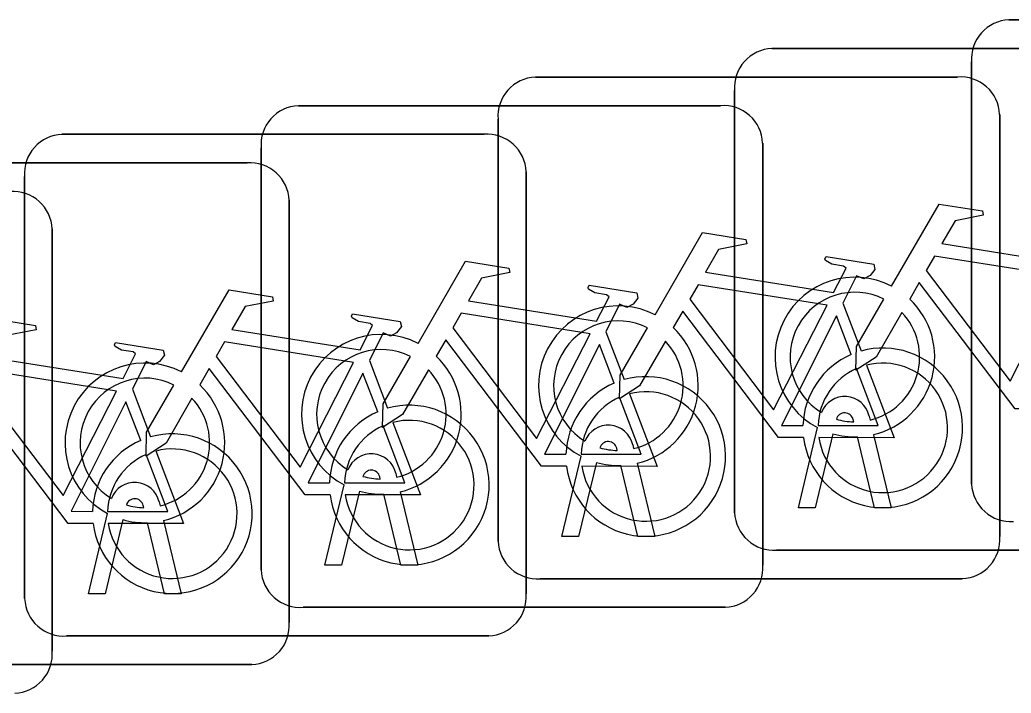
# Model space of a CAD drawing. Extents: x 162184 to 163154, y 385507 to 386516.
# Drawn here: x 162774.114 to 162776.088, y 386421.937 to 386423.279 of the extents above; entities that cross this region are included whole.
import ezdxf

# ---------------------------------------------------------------- set-up
doc = ezdxf.new("R2010")
doc.units = 0
doc.layers.add('IMGEO_Fietsenrek', color=7, linetype='Continuous')

msp = doc.modelspace()

# ---------------------------------------------------------------- linework, layer by layer
at = {"layer": 'IMGEO_Fietsenrek'}
for p, q in [((162776.0839, 386423.2785), (162776.9248, 386423.2785)), ((162776.9248, 386423.2785), (162776.0839, 386423.2785)), ((162775.6119, 386423.2215), (162776.4528, 386423.2215)), ((162776.4528, 386423.2215), (162775.6119, 386423.2215)), ((162776.0095, 386422.3539), (162776.0095, 386423.1948)), ((162776.0095, 386423.1948), (162776.0095, 386422.3539)), ((162775.1409, 386423.1645), (162775.9818, 386423.1645)), ((162775.9818, 386423.1645), (162775.1409, 386423.1645)), ((162775.5375, 386422.2969), (162775.5375, 386423.1378)), ((162775.5375, 386423.1378), (162775.5375, 386422.2969)), ((162774.6689, 386423.1075), (162775.5098, 386423.1075)), ((162775.5098, 386423.1075), (162774.6689, 386423.1075)), ((162776.0655, 386423.0901), (162776.0655, 386422.2492)), ((162776.0655, 386422.2492), (162776.0655, 386423.0901)), ((162775.0665, 386422.2399), (162775.0665, 386423.0808)), ((162775.0665, 386423.0808), (162775.0665, 386422.2399)), ((162774.1979, 386423.0505), (162775.0388, 386423.0505)), ((162775.0388, 386423.0505), (162774.1979, 386423.0505)), ((162775.5935, 386423.0331), (162775.5935, 386422.1922)), ((162775.5935, 386422.1922), (162775.5935, 386423.0331)), ((162774.5945, 386422.1829), (162774.5945, 386423.0238)), ((162774.5945, 386423.0238), (162774.5945, 386422.1829)), ((162773.7259, 386422.9935), (162774.5668, 386422.9935)), ((162774.5668, 386422.9935), (162773.7259, 386422.9935)), ((162775.1225, 386422.9761), (162775.1225, 386422.1352)), ((162775.1225, 386422.1352), (162775.1225, 386422.9761)), ((162774.1235, 386422.1259), (162774.1235, 386422.9668)), ((162774.1235, 386422.9668), (162774.1235, 386422.1259)), ((162774.6505, 386422.9191), (162774.6505, 386422.0782)), ((162774.6505, 386422.0782), (162774.6505, 386422.9191)), ((162774.1785, 386422.8621), (162774.1785, 386422.0212)), ((162774.1785, 386422.0212), (162774.1785, 386422.8621)), ((162775.7532, 386422.7142), (162775.7895, 386422.619)), ((162775.2812, 386422.6572), (162775.3175, 386422.562)), ((162774.8102, 386422.6002), (162774.8465, 386422.505)), ((162774.3382, 386422.5432), (162774.3745, 386422.448)), ((162775.7749, 386422.4779), (162775.7739, 386422.4822)), ((162775.8056, 386422.4894), (162775.8074, 386422.4815)), ((162775.6645, 386422.3063), (162775.7028, 386422.4663)), ((162775.7332, 386422.4541), (162775.6979, 386422.3063)), ((162775.816, 386422.3063), (162775.7821, 386422.448)), ((162775.8144, 386422.4523), (162775.8494, 386422.3063)), ((162775.3039, 386422.4209), (162775.3029, 386422.4252)), ((162775.3346, 386422.4324), (162775.3364, 386422.4245)), ((162775.1935, 386422.2493), (162775.2318, 386422.4093)), ((162775.2622, 386422.3971), (162775.2269, 386422.2493)), ((162775.345, 386422.2493), (162775.3111, 386422.391)), ((162775.3434, 386422.3953), (162775.3784, 386422.2493)), ((162774.8319, 386422.3639), (162774.8309, 386422.3682)), ((162774.8626, 386422.3754), (162774.8644, 386422.3675)), ((162774.7215, 386422.1923), (162774.7598, 386422.3523)), ((162774.7902, 386422.3401), (162774.7549, 386422.1923)), ((162774.8714, 386422.3383), (162774.9064, 386422.1923)), ((162774.3916, 386422.3184), (162774.3934, 386422.3105)), ((162774.873, 386422.1923), (162774.8391, 386422.334)), ((162774.3609, 386422.3069), (162774.3599, 386422.3112)), ((162775.6979, 386422.3063), (162775.6645, 386422.3063)), ((162775.8494, 386422.3063), (162775.816, 386422.3063)), ((162774.2505, 386422.1353), (162774.2888, 386422.2953)), ((162774.3192, 386422.2831), (162774.2839, 386422.1353)), ((162774.4004, 386422.2813), (162774.4354, 386422.1353)), ((162774.402, 386422.1353), (162774.3681, 386422.277)), ((162775.2269, 386422.2493), (162775.1935, 386422.2493)), ((162775.3784, 386422.2493), (162775.345, 386422.2493)), ((162776.4621, 386422.2225), (162775.6212, 386422.2225)), ((162775.6212, 386422.2225), (162776.4621, 386422.2225)), ((162774.7549, 386422.1923), (162774.7215, 386422.1923)), ((162774.9064, 386422.1923), (162774.873, 386422.1923)), ((162775.9911, 386422.1655), (162775.1502, 386422.1655)), ((162775.1502, 386422.1655), (162775.9911, 386422.1655)), ((162774.2839, 386422.1353), (162774.2505, 386422.1353)), ((162774.4354, 386422.1353), (162774.402, 386422.1353)), ((162775.5191, 386422.1085), (162774.6782, 386422.1085)), ((162774.6782, 386422.1085), (162775.5191, 386422.1085)), ((162775.0481, 386422.0515), (162774.2072, 386422.0515)), ((162774.2072, 386422.0515), (162775.0481, 386422.0515)), ((162774.5761, 386421.9945), (162773.7352, 386421.9945)), ((162773.7352, 386421.9945), (162774.5761, 386421.9945))]:
    msp.add_line(p, q, dxfattribs=at)
for points in [[(162775.8501, 386422.7482), (162775.9448, 386422.9117), (162776.031, 386422.8979), (162776.0327, 386422.8892), (162775.9766, 386422.8783), (162775.9504, 386422.833), (162776.2056, 386422.7922)], [(162775.3791, 386422.6912), (162775.4738, 386422.8547), (162775.56, 386422.8409), (162775.5617, 386422.8322), (162775.5056, 386422.8213), (162775.4794, 386422.776), (162775.7346, 386422.7352)], [(162774.9071, 386422.6342), (162775.0018, 386422.7977), (162775.088, 386422.7839), (162775.0897, 386422.7752), (162775.0336, 386422.7643), (162775.0074, 386422.719), (162775.2626, 386422.6782)], [(162775.7346, 386422.7352), (162775.7596, 386422.784), (162775.7545, 386422.788), (162775.7313, 386422.7917), (162775.7186, 386422.7992), (162775.7176, 386422.8023), (162775.7198, 386422.8069), (162775.8146, 386422.7918), (162775.8169, 386422.7815), (162775.8075, 386422.7691), (162775.7951, 386422.7627), (162775.7806, 386422.7689), (162775.7532, 386422.7142)], [(162776.1927, 386422.767), (162775.9359, 386422.808), (162775.9192, 386422.7792), (162776.0862, 386422.5589), (162776.1927, 386422.767)], [(162776.1458, 386422.5035), (162776.0961, 386422.5036), (162775.9054, 386422.7553), (162775.8864, 386422.7225)], [(162774.4361, 386422.5772), (162774.5308, 386422.7407), (162774.617, 386422.7269), (162774.6187, 386422.7182), (162774.5626, 386422.7073), (162774.5364, 386422.662), (162774.7916, 386422.6212)], [(162775.2626, 386422.6782), (162775.2876, 386422.727), (162775.2825, 386422.731), (162775.2593, 386422.7347), (162775.2466, 386422.7422), (162775.2456, 386422.7453), (162775.2478, 386422.7499), (162775.3426, 386422.7348), (162775.3449, 386422.7245), (162775.3355, 386422.7121), (162775.3231, 386422.7057), (162775.3086, 386422.7119), (162775.2812, 386422.6572)], [(162775.7217, 386422.71), (162775.4649, 386422.751), (162775.4482, 386422.7222), (162775.6152, 386422.5019), (162775.7217, 386422.71)], [(162775.8708, 386422.6957), (162775.8192, 386422.6065), (162775.7793, 386422.5805), (162775.7805, 386422.628), (162775.835, 386422.7222)], [(162774.7916, 386422.6212), (162774.8166, 386422.67), (162774.8115, 386422.674), (162774.7883, 386422.6777), (162774.7756, 386422.6852), (162774.7746, 386422.6883), (162774.7768, 386422.6929), (162774.8716, 386422.6778), (162774.8739, 386422.6675), (162774.8645, 386422.6551), (162774.8521, 386422.6487), (162774.8376, 386422.6549), (162774.8102, 386422.6002)], [(162775.2497, 386422.653), (162774.9929, 386422.694), (162774.9762, 386422.6652), (162775.1432, 386422.4449), (162775.2497, 386422.653)], [(162775.6748, 386422.4465), (162775.6251, 386422.4466), (162775.4344, 386422.6983), (162775.4154, 386422.6655)], [(162773.9641, 386422.5202), (162774.0588, 386422.6837), (162774.145, 386422.6699), (162774.1467, 386422.6612), (162774.0906, 386422.6503), (162774.0644, 386422.605), (162774.3196, 386422.5642)], [(162775.7697, 386422.612), (162775.7404, 386422.6888), (162775.631, 386422.4707), (162775.6737, 386422.4706)], [(162775.3998, 386422.6387), (162775.3482, 386422.5495), (162775.3083, 386422.5235), (162775.3095, 386422.571), (162775.364, 386422.6652)], [(162774.3196, 386422.5642), (162774.3446, 386422.613), (162774.3395, 386422.617), (162774.3163, 386422.6207), (162774.3036, 386422.6282), (162774.3026, 386422.6313), (162774.3048, 386422.6359), (162774.3996, 386422.6208), (162774.4019, 386422.6105), (162774.3925, 386422.5981), (162774.3801, 386422.5917), (162774.3656, 386422.5979), (162774.3382, 386422.5432)], [(162774.7787, 386422.596), (162774.5219, 386422.637), (162774.5052, 386422.6082), (162774.6722, 386422.3879), (162774.7787, 386422.596)], [(162775.2028, 386422.3895), (162775.1531, 386422.3896), (162774.9624, 386422.6413), (162774.9434, 386422.6085)], [(162775.2977, 386422.555), (162775.2684, 386422.6318), (162775.159, 386422.4137), (162775.2017, 386422.4136)], [(162774.9278, 386422.5817), (162774.8762, 386422.4925), (162774.8363, 386422.4665), (162774.8375, 386422.514), (162774.892, 386422.6082)], [(162774.3067, 386422.539), (162774.0499, 386422.58), (162774.0332, 386422.5512), (162774.2002, 386422.3309), (162774.3067, 386422.539)], [(162774.7318, 386422.3325), (162774.6821, 386422.3326), (162774.4914, 386422.5843), (162774.4724, 386422.5515)], [(162774.8267, 386422.498), (162774.7974, 386422.5748), (162774.688, 386422.3567), (162774.7307, 386422.3566)], [(162775.7037, 386422.4705), (162775.8236, 386422.4703), (162775.7804, 386422.5839)], [(162775.8002, 386422.5908), (162775.8552, 386422.4462), (162775.7051, 386422.4465)], [(162774.4568, 386422.5247), (162774.4052, 386422.4355), (162774.3653, 386422.4095), (162774.3665, 386422.457), (162774.421, 386422.5512)], [(162774.2598, 386422.2755), (162774.2101, 386422.2756), (162774.0194, 386422.5273), (162774.0004, 386422.4945)], [(162774.3547, 386422.441), (162774.3254, 386422.5178), (162774.216, 386422.2997), (162774.2587, 386422.2996)], [(162775.2317, 386422.4135), (162775.3516, 386422.4133), (162775.3084, 386422.5269)], [(162775.3282, 386422.5338), (162775.3832, 386422.3892), (162775.2331, 386422.3895)], [(162774.8572, 386422.4768), (162774.9122, 386422.3322), (162774.7621, 386422.3325)], [(162774.7607, 386422.3565), (162774.8806, 386422.3563), (162774.8374, 386422.4699)], [(162774.3852, 386422.4198), (162774.4402, 386422.2752), (162774.2901, 386422.2755)], [(162774.2887, 386422.2995), (162774.4086, 386422.2993), (162774.3654, 386422.4129)]]:
    msp.add_lwpolyline(points, dxfattribs=at)
for centre, radius, start, end in [((162776.0872, 386423.2006), 0.0779, 92.4484, 184.2845), ((162776.0872, 386423.2006), 0.0779, 92.4484, 184.2845), ((162775.6152, 386423.1436), 0.0779, 92.4484, 184.2845), ((162775.6152, 386423.1436), 0.0779, 92.4484, 184.2845), ((162775.1442, 386423.0866), 0.0779, 92.4484, 184.2845), ((162775.1442, 386423.0866), 0.0779, 92.4484, 184.2845), ((162775.9876, 386423.0868), 0.0779, 2.4484, 94.2845), ((162775.9876, 386423.0868), 0.0779, 2.4484, 94.2845), ((162774.6722, 386423.0296), 0.0779, 92.4484, 184.2845), ((162774.6722, 386423.0296), 0.0779, 92.4484, 184.2845), ((162775.5156, 386423.0298), 0.0779, 2.4484, 94.2845), ((162775.5156, 386423.0298), 0.0779, 2.4484, 94.2845), ((162774.2012, 386422.9726), 0.0779, 92.4484, 184.2845), ((162774.2012, 386422.9726), 0.0779, 92.4484, 184.2845), ((162775.0446, 386422.9728), 0.0779, 2.4484, 94.2845), ((162775.0446, 386422.9728), 0.0779, 2.4484, 94.2845), ((162774.5726, 386422.9158), 0.0779, 2.4484, 94.2845), ((162774.5726, 386422.9158), 0.0779, 2.4484, 94.2845), ((162774.1006, 386422.8588), 0.0779, 2.4484, 94.2845), ((162774.1006, 386422.8588), 0.0779, 2.4484, 94.2845), ((162775.7771, 386422.6069), 0.159, 62.6766, 242.1369), ((162775.7771, 386422.6069), 0.129, 63.3192, 238.903), ((162775.7771, 386422.6069), 0.159, 283.5766, 46.6042), ((162775.3061, 386422.5499), 0.159, 62.6766, 242.1369), ((162775.7771, 386422.6069), 0.129, 283.6043, 43.4302), ((162775.3061, 386422.5499), 0.129, 63.3192, 238.903), ((162775.3061, 386422.5499), 0.159, 283.5766, 46.6042), ((162774.8341, 386422.4929), 0.159, 62.6766, 242.1369), ((162775.3061, 386422.5499), 0.129, 283.6043, 43.4302), ((162774.8341, 386422.4929), 0.129, 63.3192, 238.903), ((162775.8327, 386422.4659), 0.159, 187.0065, 105.7708), ((162774.3631, 386422.4359), 0.159, 62.6766, 242.1369), ((162774.8341, 386422.4929), 0.159, 283.5766, 46.6042), ((162775.8327, 386422.4659), 0.159, 113.3408, 178.3217), ((162775.8327, 386422.4659), 0.129, 188.6715, 104.5883), ((162774.8341, 386422.4929), 0.129, 283.6043, 43.4302), ((162775.8327, 386422.4659), 0.129, 113.923, 177.9556), ((162774.3631, 386422.4359), 0.129, 63.3192, 238.903), ((162775.3607, 386422.4089), 0.159, 113.3408, 178.3217), ((162775.3607, 386422.4089), 0.159, 187.0065, 105.7708), ((162774.3631, 386422.4359), 0.159, 283.5766, 46.6042), ((162775.3607, 386422.4089), 0.129, 188.6715, 104.5883), ((162774.3631, 386422.4359), 0.129, 283.6043, 43.4302), ((162775.3607, 386422.4089), 0.129, 113.923, 177.9556), ((162775.7569, 386422.4783), 0.0499, 12.8025, 158.6934), ((162774.8897, 386422.3519), 0.159, 113.3408, 178.3217), ((162774.8897, 386422.3519), 0.159, 187.0065, 105.7708), ((162775.7569, 386422.4783), 0.0174, 12.8025, 163.4502), ((162774.8897, 386422.3519), 0.129, 188.6715, 104.5883), ((162775.7771, 386422.6069), 0.129, 253.415, 269.0204), ((162774.8897, 386422.3519), 0.129, 113.923, 177.9556), ((162775.2859, 386422.4213), 0.0499, 12.8025, 158.6934), ((162774.4177, 386422.2949), 0.159, 113.3408, 178.3217), ((162774.4177, 386422.2949), 0.159, 187.0065, 105.7708), ((162775.2859, 386422.4213), 0.0174, 12.8025, 163.4502), ((162775.7771, 386422.6069), 0.159, 253.9967, 271.7867), ((162774.4177, 386422.2949), 0.129, 188.6715, 104.5883), ((162775.3061, 386422.5499), 0.129, 253.415, 269.0204), ((162774.4177, 386422.2949), 0.129, 113.923, 177.9556), ((162774.8139, 386422.3643), 0.0499, 12.8025, 158.6934), ((162775.3061, 386422.5499), 0.159, 253.9967, 271.7867), ((162774.8139, 386422.3643), 0.0174, 12.8025, 163.4502), ((162774.3429, 386422.3073), 0.0499, 12.8025, 158.6934), ((162774.8341, 386422.4929), 0.129, 253.415, 269.0204), ((162774.8341, 386422.4929), 0.159, 253.9967, 271.7867), ((162776.0874, 386422.3572), 0.0779, 182.4484, 274.2845), ((162776.0874, 386422.3572), 0.0779, 182.4484, 274.2845), ((162774.3429, 386422.3073), 0.0174, 12.8025, 163.4502), ((162774.3631, 386422.4359), 0.129, 253.415, 269.0204), ((162774.3631, 386422.4359), 0.159, 253.9967, 271.7867), ((162775.6154, 386422.3002), 0.0779, 182.4484, 274.2845), ((162775.6154, 386422.3002), 0.0779, 182.4484, 274.2845), ((162775.1444, 386422.2432), 0.0779, 182.4484, 274.2845), ((162775.1444, 386422.2432), 0.0779, 182.4484, 274.2845), ((162775.9878, 386422.2434), 0.0779, 272.4484, 4.2845), ((162775.9878, 386422.2434), 0.0779, 272.4484, 4.2845), ((162774.6724, 386422.1862), 0.0779, 182.4484, 274.2845), ((162774.6724, 386422.1862), 0.0779, 182.4484, 274.2845), ((162775.5158, 386422.1864), 0.0779, 272.4484, 4.2845), ((162775.5158, 386422.1864), 0.0779, 272.4484, 4.2845), ((162774.2014, 386422.1292), 0.0779, 182.4484, 274.2845), ((162774.2014, 386422.1292), 0.0779, 182.4484, 274.2845), ((162775.0448, 386422.1294), 0.0779, 272.4484, 4.2845), ((162775.0448, 386422.1294), 0.0779, 272.4484, 4.2845), ((162774.5728, 386422.0724), 0.0779, 272.4484, 4.2845), ((162774.5728, 386422.0724), 0.0779, 272.4484, 4.2845), ((162774.1008, 386422.0154), 0.0779, 272.4484, 4.2845), ((162774.1008, 386422.0154), 0.0779, 272.4484, 4.2845)]:
    msp.add_arc(centre, radius, start, end, dxfattribs=at)

doc.saveas('drawing.dxf')
